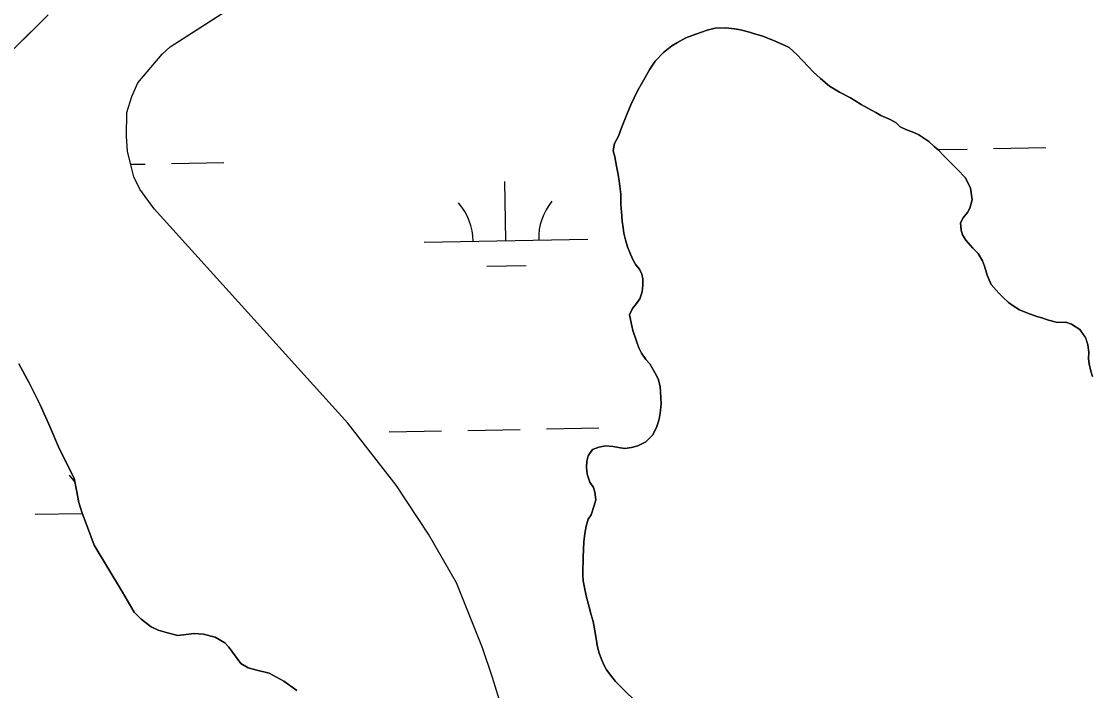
# Model space of a CAD drawing. Extents: x 3925854 to 3964121, y 224593 to 250589.
# Drawn here: x 3960686 to 3961339, y 236001 to 236409 of the extents above; entities that cross this region are included whole.
import ezdxf

# ---------------------------------------------------------------- set-up
doc = ezdxf.new("R2010")
doc.units = 0
for name, color, linetype in [('V-GRID-MAJR', 7, 'Continuous'), ('V-TOPO-SHOR', 7, 'Continuous'), ('V-WETL-SWMP', 7, 'Continuous')]:
    doc.layers.add(name, color=color, linetype=linetype)

msp = doc.modelspace()

# ---------------------------------------------------------------- linework, layer by layer
at = {"layer": 'V-GRID-MAJR'}
msp.add_spline([(3930006.603, 236087.686), (3935327.129, 236182.494), (3940647.643, 236278.076), (3945968.142, 236374.431), (3951288.627, 236471.56), (3956609.098, 236569.464), (3961929.554, 236668.141), (3961929.555, 236668.141)], degree=3, dxfattribs=at)
at = {"layer": 'V-TOPO-SHOR'}
for points in [[(3960979.071, 235990.199), (3960973.295, 236008.819), (3960967.215, 236026.846), (3960951.201, 236066.534), (3960934.178, 236096.355), (3960914.462, 236126.209), (3960884.961, 236163.953), (3960766.722, 236294.882), (3960757.878, 236306.955), (3960754.372, 236314.475), (3960752.367, 236322.579), (3960750.358, 236330.083), (3960749.865, 236339.369), (3960750.026, 236353.731), (3960753.129, 236363.574), (3960756.816, 236371.911), (3960771.68, 236389.403), (3960776.517, 236393.837), (3960868.771, 236453.254)], [(3960619.042, 236331.41), (3960701.974, 236413.379)], [(3961042.876, 236013.46), (3961041.5, 236016.149), (3961040.13, 236019.399), (3961038.489, 236023.495), (3961037.277, 236028.292), (3961036.75, 236031.39), (3961035.692, 236037.309), (3961034.77, 236042.945), (3961033.552, 236047.039), (3961032.198, 236051.694), (3961031.256, 236055.504), (3961030.447, 236058.606), (3961029.38, 236063.681), (3961028.722, 236067.767), (3961028.477, 236071.005), (3961028.528, 236075.504), (3961028.569, 236079.16), (3961028.606, 236082.396), (3961028.794, 236086.613), (3961029.132, 236091.532), (3961029.609, 236096.589), (3961030.365, 236101.08), (3961031.68, 236105.426), (3961033.537, 236108.076), (3961035.43, 236113.681), (3961036.454, 236117.185), (3961035.802, 236121.834), (3961034.991, 236124.796), (3961032.775, 236127.915), (3961031.006, 236132.998), (3961030.629, 236136.94), (3961030.955, 236140.874), (3961031.694, 236144.1), (3961034.41, 236148.008), (3961038.223, 236149.372), (3961042.311, 236150.168), (3961046.945, 236149.695), (3961050.175, 236149.236), (3961054.105, 236148.63), (3961058.191, 236149.146), (3961062, 236150.228), (3961066.809, 236152.706), (3961071.216, 236156.875), (3961073.666, 236162.051), (3961075.122, 236166.395), (3961075.726, 236170.044), (3961076.211, 236175.805), (3961075.875, 236183.264), (3961075.63, 236186.5), (3961074.415, 236191.014), (3961072.627, 236194.55), (3961069.316, 236200.213), (3961066.954, 236202.912), (3961064.188, 236206.881), (3961062.676, 236210.134), (3961061.175, 236214.088), (3961058.998, 236220.583), (3961057.654, 236226.223), (3961056.997, 236230.167), (3961058.728, 236234.087), (3961061.292, 236237.012), (3961063.295, 236239.942), (3961064.751, 236244.284), (3961065.076, 236248.36), (3961064.978, 236252.159), (3961064.45, 236255.118), (3961062.936, 236258.09), (3961060.716, 236260.787), (3961059.203, 236263.615), (3961057.554, 236267.15), (3961055.637, 236271.813), (3961054.421, 236276.047), (3961053.481, 236279.995), (3961052.956, 236283.376), (3961052.436, 236287.321), (3961052.332, 236290.415), (3961051.711, 236297.735), (3961051.555, 236303.842), (3961050.935, 236308.743), (3961050.661, 236311.811), (3961049.974, 236315.841), (3961048.993, 236321.029), (3961047.904, 236326.638), (3961046.96, 236330.333), (3961047.742, 236334.824), (3961050.183, 236339.297), (3961052.07, 236344.339), (3961055.256, 236352.601), (3961057.712, 236358.339), (3961061.888, 236367.013), (3961064.902, 236372.321), (3961069.351, 236380.29), (3961072.498, 236385.035), (3961077.622, 236390.462), (3961082.732, 236394.482), (3961086.132, 236396.555), (3961091.365, 236399.307), (3961095.18, 236400.813), (3961100.828, 236402.859), (3961104.357, 236403.942), (3961109.293, 236405.152)], [(3961109.293, 236405.152), (3961115.764, 236405.361), (3961120.962, 236404.88), (3961124.612, 236404.137), (3961130.082, 236402.81), (3961133.162, 236401.79), (3961137.791, 236400.471), (3961144.373, 236398.007), (3961150.949, 236395.119), (3961154.447, 236393.393), (3961159.317, 236388.977), (3961162.377, 236385.709), (3961166.405, 236381.443), (3961168.908, 236378.744), (3961173.5, 236374.471), (3961178.933, 236369.91), (3961185.079, 236366.183), (3961191.932, 236362.73), (3961194.444, 236361.016), (3961198.356, 236358.72), (3961201.987, 236356.57), (3961207.302, 236353.838), (3961210.376, 236351.974), (3961216.112, 236349.377), (3961219.745, 236347.368), (3961222.25, 236344.949), (3961225.607, 236343.364), (3961230.51, 236341.621), (3961233.588, 236340.18), (3961236.101, 236338.463), (3961239.589, 236336.035), (3961242.931, 236333.042), (3961245.296, 236330.906), (3961248.913, 236327.351), (3961250.998, 236325.076), (3961254.197, 236321.946), (3961257.115, 236318.958), (3961261.842, 236313.984), (3961265.148, 236307.758), (3961266.049, 236300.434), (3961264.726, 236295.386), (3961263.288, 236292.59), (3961260.72, 236289.383), (3961258.999, 236286.45), (3961259.37, 236281.945), (3961260.322, 236278.981), (3961262.256, 236275.864), (3961266.559, 236270.894), (3961269.758, 236267.623), (3961272.379, 236263.234), (3961273.61, 236259.984), (3961275.373, 236254.34), (3961277.7, 236248.687), (3961282.422, 236243.43), (3961284.786, 236241.013), (3961288.407, 236237.739), (3961291.196, 236235.738), (3961295.108, 236233.303), (3961299.445, 236231.425), (3961305.61, 236229.246), (3961308.692, 236228.367), (3961312.755, 236226.915), (3961318.226, 236225.588), (3961323.288, 236225.672), (3961326.792, 236224.507), (3961331.818, 236221.215), (3961335.416, 236216.112), (3961336.774, 236211.877), (3961337.428, 236207.369), (3961337.241, 236203.291), (3961337.487, 236200.195), (3961338.562, 236195.822), (3961339.51, 236192.578)], [(3960853.846, 236000.736), (3960845.83, 236006.513), (3960836.907, 236011.402), (3960829.446, 236013.282), (3960824.072, 236014.539), (3960819.613, 236017.284), (3960812.245, 236027.243), (3960809.879, 236029.965), (3960803.934, 236033.324), (3960796.772, 236035.2), (3960791.089, 236035.564), (3960786.292, 236035.019), (3960781.199, 236034.479), (3960774.932, 236036.046), (3960769.263, 236037.606), (3960764.799, 236039.75), (3960758.864, 236044.307), (3960754.421, 236048.549), (3960747.378, 236060.898), (3960730.042, 236089.527), (3960725.397, 236102.151), (3960722.782, 236109.063), (3960720.76, 236115.67), (3960719.349, 236123.167), (3960717.934, 236130.366), (3960708.857, 236148.128), (3960703.027, 236161.961), (3960697.19, 236175.197), (3960690.46, 236188.74), (3960684.005, 236200.187)], [(3961092.814, 235964.658), (3961089.2, 235968.355), (3961083.914, 235973.477), (3961080.295, 235976.893), (3961075.003, 235981.454), (3961071.241, 235984.592), (3961066.369, 235989.005), (3961063.168, 235991.995), (3961058.574, 235996.267), (3961055.651, 235998.973), (3961052.592, 236001.961), (3961048.42, 236006.227), (3961046.061, 236009.065), (3961042.876, 236013.46)]]:
    msp.add_lwpolyline(points, dxfattribs=at)
at = {"layer": 'V-WETL-SWMP'}
for p, q in [((3960776.518, 236393.838), (3960868.772, 236453.253)), ((3960701.975, 236413.379), (3960619.043, 236331.411)), ((3961100.828, 236402.858), (3961095.18, 236400.812)), ((3961104.357, 236403.943), (3961100.828, 236402.858)), ((3961109.293, 236405.153), (3961104.357, 236403.943)), ((3961115.764, 236405.361), (3961109.293, 236405.153)), ((3961120.963, 236404.88), (3961115.764, 236405.361)), ((3961124.611, 236404.136), (3961120.963, 236404.88)), ((3961130.081, 236402.809), (3961124.611, 236404.136)), ((3961133.163, 236401.789), (3961130.081, 236402.809)), ((3961086.131, 236396.554), (3961082.732, 236394.483)), ((3961091.365, 236399.308), (3961086.131, 236396.554)), ((3961095.18, 236400.812), (3961091.365, 236399.308)), ((3961137.79, 236400.471), (3961133.163, 236401.789)), ((3961144.372, 236398.006), (3961137.79, 236400.471)), ((3961150.949, 236395.119), (3961144.372, 236398.006)), ((3960771.679, 236389.403), (3960776.518, 236393.838)), ((3961077.623, 236390.462), (3961072.499, 236385.035)), ((3961082.732, 236394.483), (3961077.623, 236390.462)), ((3961154.446, 236393.392), (3961150.949, 236395.119)), ((3961159.318, 236388.977), (3961154.446, 236393.392)), ((3960756.816, 236371.912), (3960771.679, 236389.403)), ((3961072.499, 236385.035), (3961069.351, 236380.289)), ((3961162.376, 236385.708), (3961159.318, 236388.977)), ((3961166.406, 236381.443), (3961162.376, 236385.708)), ((3961069.351, 236380.289), (3961064.902, 236372.322)), ((3961168.907, 236378.743), (3961166.406, 236381.443)), ((3961173.5, 236374.472), (3961168.907, 236378.743)), ((3960753.13, 236363.574), (3960756.816, 236371.912)), ((3961064.902, 236372.322), (3961061.888, 236367.012)), ((3961178.933, 236369.91), (3961173.5, 236374.472)), ((3960750.026, 236353.732), (3960753.13, 236363.574)), ((3961061.888, 236367.012), (3961057.712, 236358.34)), ((3961185.079, 236366.184), (3961178.933, 236369.91)), ((3961191.932, 236362.731), (3961185.079, 236366.184)), ((3961057.712, 236358.34), (3961055.256, 236352.601)), ((3961194.444, 236361.015), (3961191.932, 236362.731)), ((3961198.356, 236358.721), (3961194.444, 236361.015)), ((3961201.988, 236356.57), (3961198.356, 236358.721)), ((3960749.864, 236339.368), (3960750.026, 236353.732)), ((3961055.256, 236352.601), (3961052.069, 236344.339)), ((3961207.302, 236353.838), (3961201.988, 236356.57)), ((3961210.375, 236351.975), (3961207.302, 236353.838)), ((3961216.112, 236349.378), (3961210.375, 236351.975)), ((3961052.069, 236344.339), (3961050.183, 236339.298)), ((3961219.746, 236347.368), (3961216.112, 236349.378)), ((3961222.25, 236344.949), (3961219.746, 236347.368)), ((3961225.607, 236343.364), (3961222.25, 236344.949)), ((3960750.358, 236330.084), (3960749.864, 236339.368)), ((3961050.183, 236339.298), (3961047.742, 236334.825)), ((3961230.51, 236341.621), (3961225.607, 236343.364)), ((3961233.588, 236340.18), (3961230.51, 236341.621)), ((3961236.1, 236338.464), (3961233.588, 236340.18)), ((3961239.589, 236336.034), (3961236.1, 236338.464)), ((3961047.742, 236334.825), (3961046.96, 236330.333)), ((3961242.93, 236333.043), (3961239.589, 236336.034)), ((3961245.297, 236330.906), (3961242.93, 236333.043)), ((3961245.113, 236331.072), (3961263.091, 236331.399)), ((3961248.913, 236327.35), (3961245.297, 236330.906)), ((3961279.089, 236331.69), (3961311.083, 236332.272)), ((3960752.368, 236322.579), (3960750.358, 236330.084)), ((3961046.96, 236330.333), (3961047.903, 236326.638)), ((3961047.903, 236326.638), (3961048.993, 236321.028)), ((3961250.997, 236325.076), (3961248.913, 236327.35)), ((3961254.197, 236321.946), (3961250.997, 236325.076)), ((3960754.372, 236314.476), (3960752.368, 236322.579)), ((3960752.483, 236322.115), (3960761.266, 236322.274)), ((3960777.263, 236322.565), (3960809.258, 236323.147)), ((3961048.993, 236321.028), (3961049.975, 236315.841)), ((3961257.116, 236318.959), (3961254.197, 236321.946)), ((3961261.842, 236313.983), (3961257.116, 236318.959)), ((3960757.878, 236306.954), (3960754.372, 236314.476)), ((3960981.468, 236275.528), (3960980.814, 236311.522)), ((3961049.975, 236315.841), (3961050.661, 236311.811)), ((3961050.661, 236311.811), (3961050.935, 236308.742)), ((3961265.147, 236307.758), (3961261.842, 236313.983)), ((3960766.721, 236294.882), (3960757.878, 236306.954)), ((3961050.935, 236308.742), (3961051.555, 236303.841)), ((3961266.049, 236300.435), (3961265.147, 236307.758)), ((3961051.555, 236303.841), (3961051.711, 236297.735)), ((3961264.726, 236295.386), (3961266.049, 236300.435)), ((3960884.96, 236163.953), (3960766.721, 236294.882)), ((3961051.711, 236297.735), (3961052.332, 236290.415)), ((3961260.72, 236289.384), (3961263.288, 236292.59)), ((3961263.288, 236292.59), (3961264.726, 236295.386)), ((3961052.332, 236290.415), (3961052.437, 236287.32)), ((3961052.437, 236287.32), (3961052.956, 236283.376)), ((3961259, 236286.45), (3961260.72, 236289.384)), ((3961259.371, 236281.945), (3961259, 236286.45)), ((3961052.956, 236283.376), (3961053.48, 236279.995)), ((3961053.48, 236279.995), (3961054.42, 236276.046)), ((3961260.322, 236278.981), (3961259.371, 236281.945)), ((3961262.255, 236275.865), (3961260.322, 236278.981)), ((3960931.477, 236274.619), (3961031.46, 236276.437)), ((3961054.42, 236276.046), (3961055.638, 236271.813)), ((3961266.559, 236270.894), (3961262.255, 236275.865)), ((3961055.638, 236271.813), (3961057.554, 236267.15)), ((3961057.554, 236267.15), (3961059.202, 236263.616)), ((3961269.757, 236267.624), (3961266.559, 236270.894)), ((3961272.38, 236263.234), (3961269.757, 236267.624)), ((3960969.751, 236259.881), (3960993.747, 236260.318)), ((3961059.202, 236263.616), (3961060.717, 236260.786)), ((3961060.717, 236260.786), (3961062.937, 236258.089)), ((3961273.609, 236259.985), (3961272.38, 236263.234)), ((3961275.373, 236254.34), (3961273.609, 236259.985)), ((3961062.937, 236258.089), (3961064.45, 236255.118)), ((3961064.45, 236255.118), (3961064.979, 236252.159)), ((3961277.7, 236248.688), (3961275.373, 236254.34)), ((3961065.077, 236248.36), (3961064.75, 236244.285)), ((3961064.979, 236252.159), (3961065.077, 236248.36)), ((3961282.423, 236243.431), (3961277.7, 236248.688)), ((3961063.294, 236239.942), (3961061.292, 236237.011)), ((3961064.75, 236244.285), (3961063.294, 236239.942)), ((3961284.786, 236241.014), (3961282.423, 236243.431)), ((3961288.406, 236237.738), (3961284.786, 236241.014)), ((3961058.728, 236234.087), (3961056.996, 236230.168)), ((3961061.292, 236237.011), (3961058.728, 236234.087)), ((3961291.196, 236235.737), (3961288.406, 236237.738)), ((3961295.107, 236233.302), (3961291.196, 236235.737)), ((3961299.445, 236231.425), (3961295.107, 236233.302)), ((3961056.996, 236230.168), (3961057.655, 236226.223)), ((3961057.655, 236226.223), (3961058.997, 236220.582)), ((3961305.609, 236229.246), (3961299.445, 236231.425)), ((3961308.693, 236228.367), (3961305.609, 236229.246)), ((3961312.755, 236226.915), (3961308.693, 236228.367)), ((3961318.225, 236225.588), (3961312.755, 236226.915)), ((3961058.997, 236220.582), (3961061.174, 236214.088)), ((3961323.289, 236225.671), (3961318.225, 236225.588)), ((3961326.792, 236224.506), (3961323.289, 236225.671)), ((3961331.818, 236221.215), (3961326.792, 236224.506)), ((3961335.417, 236216.111), (3961331.818, 236221.215)), ((3961061.174, 236214.088), (3961062.677, 236210.133)), ((3961336.775, 236211.877), (3961335.417, 236216.111)), ((3961062.677, 236210.133), (3961064.187, 236206.882)), ((3961064.187, 236206.882), (3961066.955, 236202.912)), ((3961337.428, 236207.369), (3961336.775, 236211.877)), ((3961337.241, 236203.292), (3961337.428, 236207.369)), ((3960684.005, 236200.186), (3960690.46, 236188.74)), ((3961066.955, 236202.912), (3961069.315, 236200.214)), ((3961069.315, 236200.214), (3961072.627, 236194.551)), ((3961337.487, 236200.195), (3961337.241, 236203.292)), ((3961338.563, 236195.823), (3961337.487, 236200.195)), ((3961072.627, 236194.551), (3961074.415, 236191.014)), ((3961339.511, 236192.578), (3961338.563, 236195.823)), ((3960690.46, 236188.74), (3960697.191, 236175.196)), ((3961074.415, 236191.014), (3961075.63, 236186.5)), ((3961075.63, 236186.5), (3961075.875, 236183.263)), ((3961075.875, 236183.263), (3961076.212, 236175.805)), ((3960697.191, 236175.196), (3960703.027, 236161.961)), ((3961076.212, 236175.805), (3961075.725, 236170.044)), ((3961075.725, 236170.044), (3961075.122, 236166.394)), ((3960703.027, 236161.961), (3960708.857, 236148.128)), ((3960914.463, 236126.209), (3960884.96, 236163.953)), ((3961006.155, 236160.526), (3961038.15, 236161.107)), ((3961073.666, 236162.051), (3961071.217, 236156.875)), ((3961075.122, 236166.394), (3961073.666, 236162.051)), ((3960910.171, 236158.78), (3960942.166, 236159.362)), ((3960958.163, 236159.653), (3960990.158, 236160.235)), ((3961071.217, 236156.875), (3961066.81, 236152.706)), ((3960708.857, 236148.128), (3960717.934, 236130.367)), ((3961034.41, 236148.008), (3961031.693, 236144.101)), ((3961038.222, 236149.372), (3961034.41, 236148.008)), ((3961042.31, 236150.169), (3961038.222, 236149.372)), ((3961046.946, 236149.695), (3961042.31, 236150.169)), ((3961050.175, 236149.237), (3961046.946, 236149.695)), ((3961054.106, 236148.63), (3961050.175, 236149.237)), ((3961058.191, 236149.146), (3961054.106, 236148.63)), ((3961062, 236150.228), (3961058.191, 236149.146)), ((3961066.81, 236152.706), (3961062, 236150.228)), ((3961031.693, 236144.101), (3961030.954, 236140.875)), ((3961030.954, 236140.875), (3961030.628, 236136.941)), ((3961030.628, 236136.941), (3961031.006, 236132.998)), ((3960717.934, 236130.367), (3960719.349, 236123.168)), ((3961031.006, 236132.998), (3961032.776, 236127.915)), ((3960719.349, 236123.168), (3960720.761, 236115.67)), ((3960934.179, 236096.356), (3960914.463, 236126.209)), ((3961032.776, 236127.915), (3961034.991, 236124.796)), ((3961034.991, 236124.796), (3961035.802, 236121.834)), ((3961035.802, 236121.834), (3961036.453, 236117.185)), ((3960720.761, 236115.67), (3960722.782, 236109.063)), ((3961036.453, 236117.185), (3961035.429, 236113.681)), ((3960693.987, 236108.412), (3960722.83, 236108.936)), ((3960722.782, 236109.063), (3960725.397, 236102.15)), ((3961035.429, 236113.681), (3961033.537, 236108.076)), ((3960725.397, 236102.15), (3960730.043, 236089.527)), ((3961031.679, 236105.425), (3961030.364, 236101.08)), ((3961033.537, 236108.076), (3961031.679, 236105.425)), ((3960951.201, 236066.534), (3960934.179, 236096.356)), ((3961029.61, 236096.588), (3961029.131, 236091.531)), ((3961030.364, 236101.08), (3961029.61, 236096.588)), ((3960730.043, 236089.527), (3960747.378, 236060.898)), ((3961029.131, 236091.531), (3961028.794, 236086.612)), ((3961028.794, 236086.612), (3961028.606, 236082.395)), ((3961028.569, 236079.161), (3961028.528, 236075.505)), ((3961028.606, 236082.395), (3961028.569, 236079.161)), ((3961028.528, 236075.505), (3961028.477, 236071.005)), ((3961028.477, 236071.005), (3961028.722, 236067.767)), ((3960967.214, 236026.846), (3960951.201, 236066.534)), ((3961028.722, 236067.767), (3961029.379, 236063.681)), ((3961029.379, 236063.681), (3961030.447, 236058.606)), ((3960747.378, 236060.898), (3960754.422, 236048.548)), ((3961030.447, 236058.606), (3961031.256, 236055.503)), ((3961031.256, 236055.503), (3961032.197, 236051.695)), ((3961032.197, 236051.695), (3961033.551, 236047.039)), ((3960754.422, 236048.548), (3960758.863, 236044.308)), ((3960758.863, 236044.308), (3960764.798, 236039.751)), ((3961033.551, 236047.039), (3961034.771, 236042.946)), ((3960764.798, 236039.751), (3960769.263, 236037.606)), ((3960769.263, 236037.606), (3960774.932, 236036.045)), ((3961034.771, 236042.946), (3961035.691, 236037.31)), ((3961035.691, 236037.31), (3961036.75, 236031.391)), ((3960774.932, 236036.045), (3960781.199, 236034.478)), ((3960781.199, 236034.478), (3960786.293, 236035.019)), ((3960786.293, 236035.019), (3960791.088, 236035.564)), ((3960791.088, 236035.564), (3960796.771, 236035.2)), ((3960796.771, 236035.2), (3960803.933, 236033.324)), ((3960803.933, 236033.324), (3960809.88, 236029.964)), ((3961036.75, 236031.391), (3961037.277, 236028.291)), ((3960809.88, 236029.964), (3960812.244, 236027.244)), ((3960812.244, 236027.244), (3960819.614, 236017.284)), ((3960973.296, 236008.82), (3960967.214, 236026.846)), ((3961037.277, 236028.291), (3961038.489, 236023.496)), ((3960819.614, 236017.284), (3960824.072, 236014.54)), ((3961038.489, 236023.496), (3961040.13, 236019.399)), ((3961040.13, 236019.399), (3961041.5, 236016.149)), ((3960824.072, 236014.54), (3960829.445, 236013.282)), ((3960829.445, 236013.282), (3960836.907, 236011.402)), ((3960836.907, 236011.402), (3960845.83, 236006.513)), ((3961041.5, 236016.149), (3961042.876, 236013.461)), ((3961042.876, 236013.461), (3961046.061, 236009.065)), ((3960845.83, 236006.513), (3960853.846, 236000.736)), ((3960979.071, 235990.199), (3960973.296, 236008.82)), ((3961046.061, 236009.065), (3961048.42, 236006.226)), ((3961048.42, 236006.226), (3961052.591, 236001.96)), ((3961052.591, 236001.96), (3961055.652, 235998.972))]:
    msp.add_line(p, q, dxfattribs=at)
for centre, start, end in [((3960926.226, 236274.998), 0.269879, 41.813537), ((3961036.694, 236277.007), 140.269876, 181.813534), ((3960688.736, 236108.791), 32.544651, 41.813537)]:
    msp.add_arc(centre, 35.246, start, end, dxfattribs=at)

doc.saveas('drawing.dxf')
